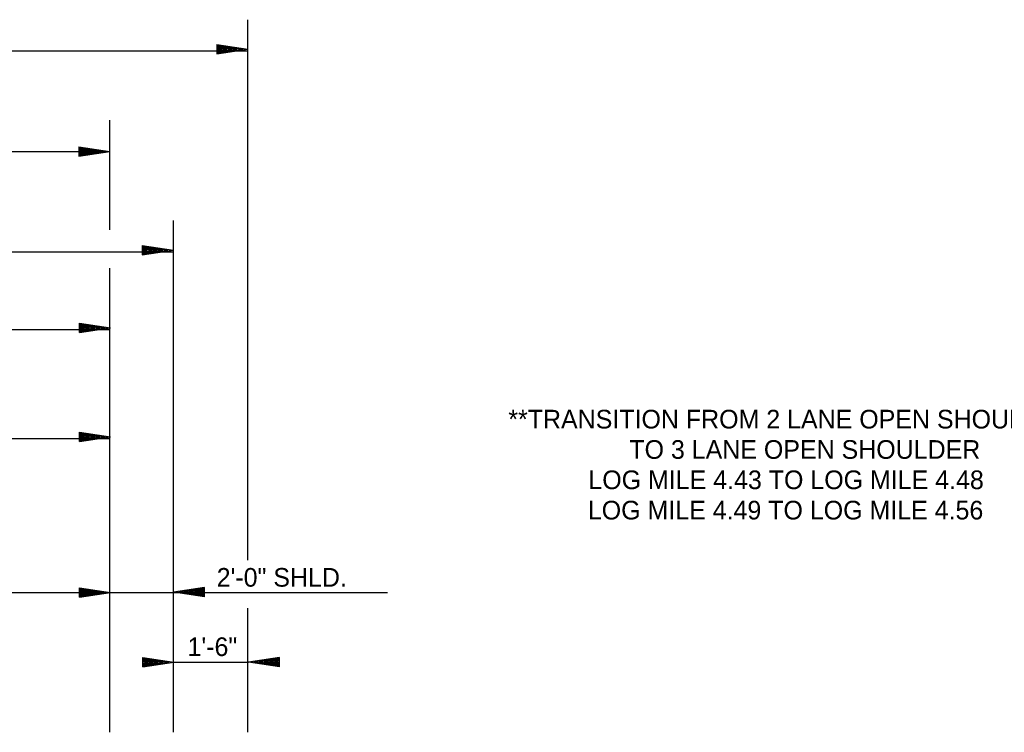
# Model space of a CAD drawing. Extents: x 2263886 to 2266026, y -3122850 to -3121850.
# Drawn here: x 2265416.66 to 2265448.3, y -3122421.08 to -3122398.17 of the extents above; entities that cross this region are included whole.
import ezdxf

# ---------------------------------------------------------------- set-up
doc = ezdxf.new("R2010")
doc.units = 0
doc.layers.add('R_Border Prem', color=7, linetype='Continuous')

msp = doc.modelspace()

# ---------------------------------------------------------------- linework, layer by layer
at = {"layer": 'R_Border Prem'}
for p, q in [((2265423.991, -3122415.544), (2265423.991, -3122398.168)), ((2265382.121, -3122399.168), (2265423.991, -3122399.168)), ((2265422.991, -3122398.969), (2265423.991, -3122399.119)), ((2265422.991, -3122398.969), (2265422.991, -3122399.269)), ((2265422.991, -3122398.994), (2265423.824, -3122399.119)), ((2265422.991, -3122399.019), (2265423.652, -3122399.119)), ((2265422.991, -3122399.044), (2265423.486, -3122399.119)), ((2265422.991, -3122399.07), (2265423.316, -3122399.119)), ((2265422.991, -3122399.095), (2265423.149, -3122399.119)), ((2265422.991, -3122399.269), (2265423.991, -3122399.119)), ((2265422.991, -3122399.168), (2265423.316, -3122399.119)), ((2265422.991, -3122399.218), (2265423.652, -3122399.119)), ((2265422.991, -3122399.244), (2265423.824, -3122399.119)), ((2265422.991, -3122399.193), (2265423.486, -3122399.119)), ((2265422.991, -3122399.142), (2265423.149, -3122399.119)), ((2265419.554, -3122404.924), (2265419.554, -3122401.401)), ((2265418.554, -3122402.251), (2265419.554, -3122402.401)), ((2265418.554, -3122402.251), (2265418.554, -3122402.551)), ((2265418.554, -3122402.276), (2265419.387, -3122402.401)), ((2265418.554, -3122402.301), (2265419.215, -3122402.401)), ((2265418.554, -3122402.326), (2265419.049, -3122402.401)), ((2265386.559, -3122402.401), (2265419.554, -3122402.401)), ((2265418.554, -3122402.352), (2265418.879, -3122402.401)), ((2265418.554, -3122402.377), (2265418.712, -3122402.401)), ((2265418.554, -3122402.551), (2265419.554, -3122402.401)), ((2265418.554, -3122402.45), (2265418.879, -3122402.401)), ((2265418.554, -3122402.5), (2265419.215, -3122402.401)), ((2265418.554, -3122402.526), (2265419.387, -3122402.401)), ((2265418.554, -3122402.475), (2265419.049, -3122402.401)), ((2265418.554, -3122402.424), (2265418.712, -3122402.401)), ((2265421.597, -3122421.078), (2265421.597, -3122404.627)), ((2265420.597, -3122405.428), (2265421.597, -3122405.578)), ((2265420.597, -3122405.428), (2265420.597, -3122405.728)), ((2265420.597, -3122405.453), (2265421.43, -3122405.578)), ((2265420.597, -3122405.478), (2265421.258, -3122405.578)), ((2265420.597, -3122405.503), (2265421.091, -3122405.578)), ((2265384.516, -3122405.627), (2265421.597, -3122405.627)), ((2265420.597, -3122405.529), (2265420.922, -3122405.578)), ((2265420.597, -3122405.554), (2265420.755, -3122405.578)), ((2265420.597, -3122405.728), (2265421.597, -3122405.578)), ((2265420.597, -3122405.627), (2265420.922, -3122405.578)), ((2265420.597, -3122405.677), (2265421.258, -3122405.578)), ((2265420.597, -3122405.703), (2265421.43, -3122405.578)), ((2265420.597, -3122405.652), (2265421.091, -3122405.578)), ((2265420.597, -3122405.601), (2265420.755, -3122405.578)), ((2265419.554, -3122421.078), (2265419.554, -3122406.159)), ((2265418.579, -3122407.928), (2265419.579, -3122408.078)), ((2265418.579, -3122408.228), (2265418.579, -3122407.928)), ((2265418.579, -3122407.953), (2265419.412, -3122408.078)), ((2265418.579, -3122407.978), (2265419.24, -3122408.078)), ((2265418.579, -3122408.003), (2265419.073, -3122408.078)), ((2265418.579, -3122408.029), (2265418.904, -3122408.078)), ((2265386.559, -3122408.127), (2265419.554, -3122408.127)), ((2265418.579, -3122408.054), (2265418.737, -3122408.078)), ((2265418.579, -3122408.228), (2265419.579, -3122408.078)), ((2265418.579, -3122408.126), (2265418.904, -3122408.078)), ((2265418.579, -3122408.177), (2265419.24, -3122408.078)), ((2265418.579, -3122408.203), (2265419.412, -3122408.078)), ((2265418.579, -3122408.152), (2265419.073, -3122408.078)), ((2265418.579, -3122408.101), (2265418.737, -3122408.078)), ((2265418.579, -3122411.428), (2265419.579, -3122411.578)), ((2265418.579, -3122411.728), (2265418.579, -3122411.428)), ((2265418.579, -3122411.453), (2265419.412, -3122411.578)), ((2265418.579, -3122411.478), (2265419.24, -3122411.578)), ((2265418.579, -3122411.503), (2265419.073, -3122411.578)), ((2265386.559, -3122411.627), (2265419.554, -3122411.627)), ((2265418.579, -3122411.529), (2265418.904, -3122411.578)), ((2265418.579, -3122411.554), (2265418.737, -3122411.578)), ((2265418.579, -3122411.728), (2265419.579, -3122411.578)), ((2265418.579, -3122411.626), (2265418.904, -3122411.578)), ((2265418.579, -3122411.677), (2265419.24, -3122411.578)), ((2265418.579, -3122411.703), (2265419.412, -3122411.578)), ((2265418.579, -3122411.652), (2265419.073, -3122411.578)), ((2265418.579, -3122411.601), (2265418.737, -3122411.578)), ((2265408.579, -3122416.578), (2265419.579, -3122416.578)), ((2265418.579, -3122416.428), (2265419.579, -3122416.578)), ((2265418.579, -3122416.728), (2265418.579, -3122416.428)), ((2265418.579, -3122416.453), (2265419.412, -3122416.578)), ((2265418.579, -3122416.478), (2265419.24, -3122416.578)), ((2265418.579, -3122416.503), (2265419.073, -3122416.578)), ((2265418.579, -3122416.529), (2265418.904, -3122416.578)), ((2265418.579, -3122416.554), (2265418.737, -3122416.578)), ((2265418.579, -3122416.728), (2265419.579, -3122416.578)), ((2265418.579, -3122416.626), (2265418.904, -3122416.578)), ((2265418.579, -3122416.677), (2265419.24, -3122416.578)), ((2265418.579, -3122416.703), (2265419.412, -3122416.578)), ((2265418.579, -3122416.652), (2265419.073, -3122416.578)), ((2265418.579, -3122416.601), (2265418.737, -3122416.578)), ((2265419.579, -3122416.578), (2265428.483, -3122416.578)), ((2265422.597, -3122416.425), (2265421.597, -3122416.575)), ((2265422.597, -3122416.725), (2265421.597, -3122416.575)), ((2265422.597, -3122416.45), (2265421.764, -3122416.575)), ((2265422.597, -3122416.7), (2265421.764, -3122416.575)), ((2265422.597, -3122416.475), (2265421.936, -3122416.575)), ((2265422.597, -3122416.674), (2265421.936, -3122416.575)), ((2265422.597, -3122416.5), (2265422.102, -3122416.575)), ((2265422.597, -3122416.649), (2265422.102, -3122416.575)), ((2265422.597, -3122416.526), (2265422.272, -3122416.575)), ((2265422.597, -3122416.623), (2265422.272, -3122416.575)), ((2265422.597, -3122416.551), (2265422.439, -3122416.575)), ((2265422.597, -3122416.598), (2265422.439, -3122416.575)), ((2265422.597, -3122416.725), (2265422.597, -3122416.425)), ((2265423.991, -3122421.078), (2265423.991, -3122417.09)), ((2265420.615, -3122418.668), (2265421.615, -3122418.818)), ((2265420.615, -3122418.968), (2265420.615, -3122418.668)), ((2265420.615, -3122418.693), (2265421.448, -3122418.818)), ((2265420.615, -3122418.718), (2265421.276, -3122418.818)), ((2265420.615, -3122418.743), (2265421.109, -3122418.818)), ((2265420.615, -3122418.769), (2265420.94, -3122418.818)), ((2265420.615, -3122418.794), (2265420.773, -3122418.818)), ((2265425.009, -3122418.668), (2265424.009, -3122418.818)), ((2265425.009, -3122418.693), (2265424.176, -3122418.818)), ((2265425.009, -3122418.718), (2265424.348, -3122418.818)), ((2265425.009, -3122418.743), (2265424.515, -3122418.818)), ((2265425.009, -3122418.769), (2265424.684, -3122418.818)), ((2265425.009, -3122418.794), (2265424.851, -3122418.818)), ((2265425.009, -3122418.968), (2265425.009, -3122418.668)), ((2265420.615, -3122418.968), (2265421.615, -3122418.818)), ((2265420.615, -3122418.866), (2265420.94, -3122418.818)), ((2265420.615, -3122418.917), (2265421.276, -3122418.818)), ((2265420.615, -3122418.943), (2265421.448, -3122418.818)), ((2265420.615, -3122418.892), (2265421.109, -3122418.818)), ((2265420.615, -3122418.841), (2265420.773, -3122418.818)), ((2265421.615, -3122418.818), (2265424.009, -3122418.818)), ((2265425.009, -3122418.968), (2265424.009, -3122418.818)), ((2265425.009, -3122418.943), (2265424.176, -3122418.818)), ((2265425.009, -3122418.917), (2265424.348, -3122418.818)), ((2265425.009, -3122418.892), (2265424.515, -3122418.818)), ((2265425.009, -3122418.866), (2265424.684, -3122418.818)), ((2265425.009, -3122418.841), (2265424.851, -3122418.818))]:
    msp.add_line(p, q, dxfattribs=at)

# ---------------------------------------------------------------- texts
for s, p in [('**TRANSITION FROM 2 LANE OPEN SHOULDER', (2265432.362, -3122411.31)), ('TO 3 LANE OPEN SHOULDER', (2265436.251, -3122412.285)), ('LOG MILE 4.43 TO LOG MILE 4.48', (2265434.935, -3122413.26)), ('LOG MILE 4.49 TO LOG MILE 4.56', (2265434.918, -3122414.235)), ('2\'-0" SHLD.', (2265422.989, -3122416.396)), ('1\'-6"', (2265422.052, -3122418.626))]:
    msp.add_text(s, height=0.6, dxfattribs=at).set_placement(p)

doc.saveas('drawing.dxf')
